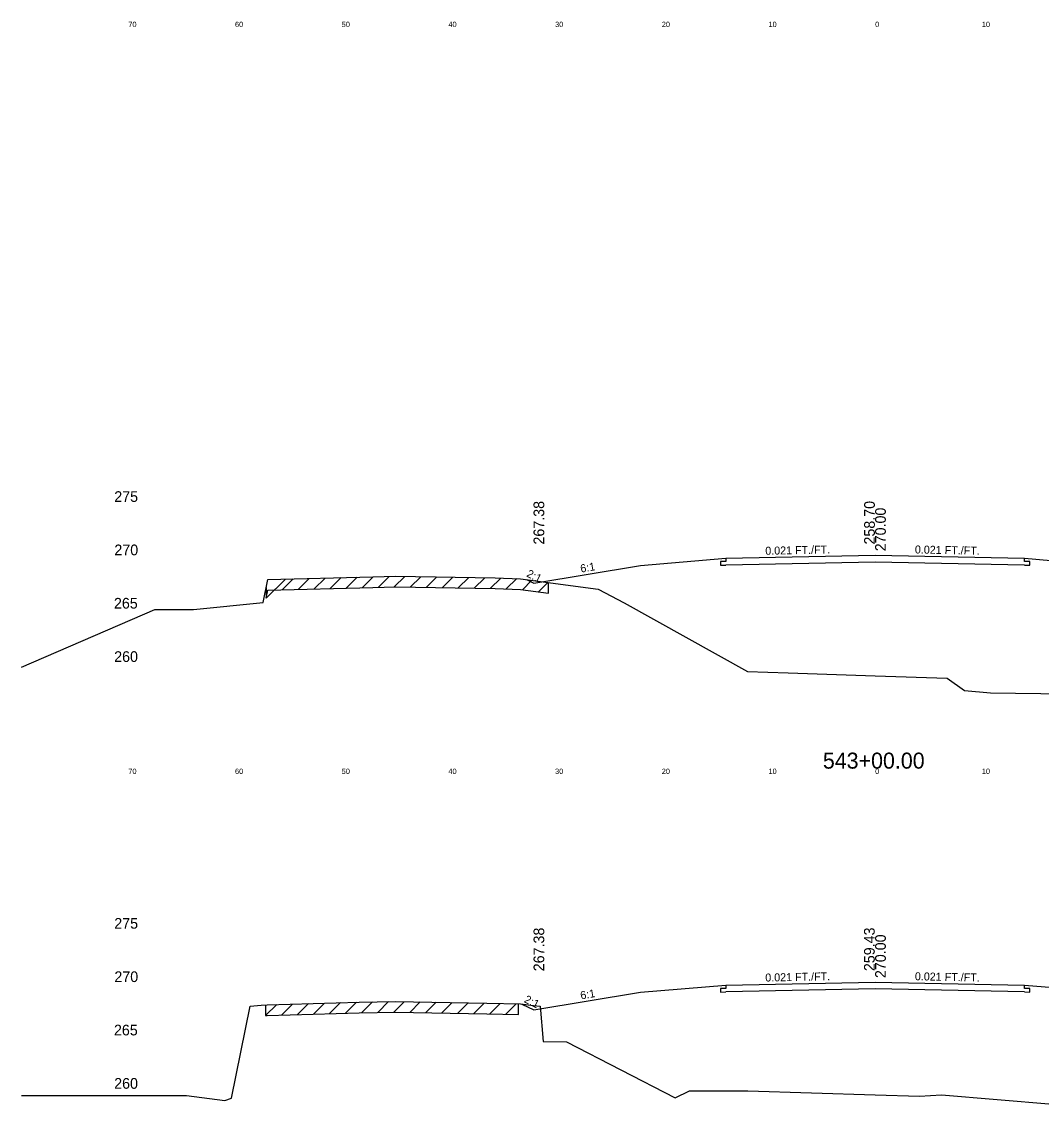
# Model space of a CAD drawing. Extents: x 1000 to 1162, y 999 to 8520.
# Drawn here: x 1000 to 1095.6, y 6418.5 to 6520 of the extents above; entities that cross this region are included whole.
import ezdxf

# ---------------------------------------------------------------- set-up
doc = ezdxf.new("R2010")
doc.units = 0
for name, color, linetype in [('Level 10', 7, 'Continuous'), ('Level 11', 7, 'Continuous'), ('Level 12', 7, 'Continuous'), ('Level 3', 7, 'Continuous'), ('Level 32', 7, 'Continuous'), ('Level 33', 7, 'Continuous'), ('Level 56', 7, 'Continuous'), ('Level 59', 7, 'Continuous'), ('Level 6', 7, 'Continuous'), ('Level 60', 7, 'Continuous'), ('Level 61', 7, 'Continuous'), ('Level 7', 7, 'Continuous')]:
    doc.layers.add(name, color=color, linetype=linetype)

msp = doc.modelspace()

# ---------------------------------------------------------------- linework, layer by layer
at = {"layer": 'Level 11'}
for p, q in [((1066, 6469.41), (1065.5, 6469.4)), ((1065.5, 6469.4), (1065.5, 6469.06)), ((1065.5, 6469.06), (1066, 6469.07)), ((1066, 6469.71), (1066, 6469.41)), ((1094, 6469.41), (1094, 6469.71)), ((1094.5, 6469.4), (1094, 6469.41)), ((1094, 6469.07), (1094.5, 6469.06)), ((1094.5, 6469.06), (1094.5, 6469.4)), ((1066, 6429.41), (1065.5, 6429.4)), ((1065.5, 6429.4), (1065.5, 6429.06)), ((1066, 6429.71), (1066, 6429.41)), ((1094, 6429.41), (1094, 6429.71)), ((1094.5, 6429.4), (1094, 6429.41)), ((1094.5, 6429.06), (1094.5, 6429.4)), ((1065.5, 6429.06), (1066, 6429.07)), ((1094, 6429.07), (1094.5, 6429.06))]:
    msp.add_line(p, q, dxfattribs=at)
at = {"layer": 'Level 12'}
for p, q in [((1080, 6469.36), (1066, 6469.07)), ((1094, 6469.07), (1080, 6469.36)), ((1080, 6429.36), (1066, 6429.07)), ((1094, 6429.07), (1080, 6429.36))]:
    msp.add_line(p, q, dxfattribs=at)
at = {"layer": 'Level 59'}
for p, q in [((1066, 6469.71), (1080, 6470)), ((1080, 6470), (1094, 6469.71)), ((1066, 6429.71), (1080, 6430)), ((1080, 6430), (1094, 6429.71))]:
    msp.add_line(p, q, dxfattribs=at)
at = {"layer": 'Level 6'}
for p, q in [((1058, 6469.04), (1066, 6469.71)), ((1094, 6469.71), (1102, 6469.04)), ((1058, 6429.04), (1066, 6429.71)), ((1094, 6429.71), (1102, 6429.04))]:
    msp.add_line(p, q, dxfattribs=at)
at = {"layer": 'Level 60'}
for p, q in [((1022.65, 6465.57), (1023.08, 6467.73)), ((1023.08, 6467.73), (1032.92, 6467.97)), ((1032.92, 6467.97), (1035.03, 6468.03)), ((1035.03, 6468.03), (1044.39, 6467.87)), ((1044.39, 6467.87), (1046.76, 6467.79)), ((1046.76, 6467.79), (1054.05, 6466.81)), ((1054.05, 6466.81), (1056.48, 6465.55)), ((1000, 6459.5), (1012.49, 6464.92)), ((1012.49, 6464.92), (1016.12, 6464.92)), ((1016.12, 6464.92), (1022.65, 6465.57)), ((1056.48, 6465.55), (1068.04, 6459.1)), ((1068.04, 6459.1), (1071.84, 6458.97)), ((1071.84, 6458.97), (1080, 6458.7)), ((1080, 6458.7), (1086.74, 6458.48)), ((1086.74, 6458.48), (1088.39, 6457.33)), ((1088.39, 6457.33), (1090.82, 6457.11)), ((1090.82, 6457.11), (1104.03, 6456.95)), ((1031.63, 6428.12), (1035, 6428.18)), ((1035, 6428.18), (1043.59, 6428.03)), ((1019.66, 6419.11), (1021.41, 6427.74)), ((1021.41, 6427.74), (1022.46, 6427.82)), ((1022.46, 6427.82), (1023.02, 6427.86)), ((1023.02, 6427.86), (1031.63, 6428.12)), ((1043.59, 6428.03), (1046.76, 6427.96)), ((1046.76, 6427.96), (1047.99, 6427.79)), ((1047.99, 6427.79), (1048.6, 6427.75)), ((1048.6, 6427.75), (1048.88, 6424.42)), ((1048.88, 6424.42), (1051.07, 6424.41)), ((1051.07, 6424.41), (1061.26, 6419.15)), ((1000, 6419.36), (1000.4, 6419.37)), ((1000.4, 6419.37), (1015.44, 6419.37)), ((1015.44, 6419.37), (1019.04, 6418.9)), ((1019.04, 6418.9), (1019.66, 6419.11)), ((1061.26, 6419.15), (1062.59, 6419.81)), ((1062.59, 6419.81), (1068.08, 6419.79)), ((1068.08, 6419.79), (1080, 6419.43)), ((1080, 6419.43), (1084.15, 6419.3)), ((1084.15, 6419.3), (1086.21, 6419.43)), ((1086.21, 6419.43), (1096.66, 6418.54))]:
    msp.add_line(p, q, dxfattribs=at)
at = {"layer": 'Level 61'}
for p, q in [((1024.72, 6467.77), (1022.93, 6465.98)), ((1025.46, 6467.79), (1024.43, 6466.76)), ((1026.96, 6467.83), (1025.93, 6466.8)), ((1028.46, 6467.86), (1027.43, 6466.84)), ((1029.96, 6467.9), (1028.93, 6466.87)), ((1031.46, 6467.94), (1030.43, 6466.91)), ((1032.96, 6467.97), (1031.93, 6466.95)), ((1034.46, 6468.02), (1033.43, 6466.99)), ((1035.92, 6468.02), (1034.93, 6467.03)), ((1037.42, 6467.99), (1036.43, 6467.01)), ((1038.92, 6467.97), (1037.93, 6466.98)), ((1040.42, 6467.94), (1039.43, 6466.96)), ((1041.92, 6467.91), (1040.93, 6466.93)), ((1043.42, 6467.89), (1042.43, 6466.9)), ((1044.91, 6467.85), (1043.93, 6466.88)), ((1046.4, 6467.81), (1045.43, 6466.84)), ((1022.93, 6466.98), (1022.93, 6465.98)), ((1022.93, 6465.98), (1023.08, 6466.73)), ((1023.08, 6466.73), (1032.92, 6466.97)), ((1032.92, 6466.97), (1035.03, 6467.03)), ((1035.03, 6467.03), (1044.39, 6466.87)), ((1044.39, 6466.87), (1046.76, 6466.79)), ((1046.76, 6466.79), (1049.37, 6466.44)), ((1047.81, 6467.65), (1046.93, 6466.77)), ((1049.31, 6467.45), (1048.43, 6466.57)), ((1049.37, 6466.44), (1049.37, 6467.44)), ((1032.89, 6428.14), (1031.87, 6427.12)), ((1034.39, 6428.17), (1033.37, 6427.15)), ((1035.86, 6428.16), (1034.87, 6427.17)), ((1037.35, 6428.14), (1036.37, 6427.15)), ((1023.91, 6427.89), (1022.87, 6426.85)), ((1022.87, 6427.85), (1022.87, 6426.85)), ((1023.02, 6426.86), (1031.63, 6427.12)), ((1025.4, 6427.93), (1024.37, 6426.9)), ((1026.9, 6427.98), (1025.87, 6426.95)), ((1028.4, 6428.02), (1027.37, 6426.99)), ((1029.9, 6428.07), (1028.87, 6427.04)), ((1031.4, 6428.11), (1030.37, 6427.08)), ((1031.63, 6427.12), (1035, 6427.18)), ((1035, 6427.18), (1043.59, 6427.03)), ((1038.85, 6428.11), (1037.87, 6427.13)), ((1040.35, 6428.09), (1039.37, 6427.1)), ((1041.85, 6428.06), (1040.87, 6427.08)), ((1043.35, 6428.03), (1042.37, 6427.05)), ((1044.85, 6428), (1043.87, 6427.02)), ((1046.35, 6427.97), (1045.37, 6426.99)), ((1046.56, 6426.96), (1046.56, 6427.96)), ((1022.87, 6426.85), (1023.02, 6426.86)), ((1043.59, 6427.03), (1046.56, 6426.96))]:
    msp.add_line(p, q, dxfattribs=at)
at = {"layer": 'Level 7'}
for p, q in [((1048, 6467.38), (1058, 6469.04)), ((1047.31, 6467.72), (1048, 6467.38)), ((1048, 6427.38), (1058, 6429.04)), ((1046.87, 6427.94), (1048, 6427.38))]:
    msp.add_line(p, q, dxfattribs=at)

# ---------------------------------------------------------------- texts
at = {"layer": 'Level 10'}
for s, p in [('258.70', (1079.97, 6471)), ('259.43', (1079.96, 6431.02))]:
    msp.add_text(s, height=1, rotation=90, dxfattribs=at).set_placement(p)
at = {"layer": 'Level 11'}
for s, p in [(' 275', (1008.31, 6475)), (' 270', (1008.32, 6470)), (' 265', (1008.28, 6465)), (' 260', (1008.3, 6460)), (' 275', (1008.31, 6435)), (' 270', (1008.32, 6430)), (' 265', (1008.28, 6425)), (' 260', (1008.3, 6420))]:
    msp.add_text(s, height=1, dxfattribs=at).set_placement(p)
at = {"layer": 'Level 3'}
msp.add_text('543+00.00', height=1.5, dxfattribs=at).set_placement((1075.1, 6450))
at = {"layer": 'Level 32'}
for s, rotation, p in [('0.021 FT./FT.', 1.1916, (1069.71, 6470.04)), ('0.021 FT./FT.', 358.8084, (1083.72, 6470.17)), ('6:1', 9.4623, (1052.43, 6468.37)), ('2:1', 333.435, (1047.26, 6468.03)), ('0.021 FT./FT.', 1.1916, (1069.71, 6430.04)), ('0.021 FT./FT.', 358.8084, (1083.72, 6430.17)), ('6:1', 9.4623, (1052.43, 6428.37)), ('2:1', 333.435, (1047.04, 6428.14))]:
    msp.add_text(s, height=0.75, rotation=rotation, dxfattribs=at).set_placement(p)
at = {"layer": 'Level 33'}
for p in [(1048.98, 6471), (1048.98, 6431.01)]:
    msp.add_text('267.38', height=1, rotation=90, dxfattribs=at).set_placement(p)
at = {"layer": 'Level 56'}
for s, p in [('70', (1010, 6519.5)), ('60', (1020, 6519.5)), ('50', (1030, 6519.5)), ('40', (1040, 6519.5)), ('30', (1050, 6519.5)), ('20', (1060, 6519.5)), ('10', (1070, 6519.5)), ('0', (1080, 6519.5)), ('10', (1090, 6519.5)), ('70', (1010, 6449.5)), ('60', (1020, 6449.5)), ('50', (1030, 6449.5)), ('40', (1040, 6449.5)), ('30', (1050, 6449.5)), ('20', (1060, 6449.5)), ('10', (1070, 6449.5)), ('0', (1080, 6449.5)), ('10', (1090, 6449.5))]:
    msp.add_text(s, height=0.5, dxfattribs=at).set_placement(p)
at = {"layer": 'Level 59'}
for p in [(1081, 6470), (1081, 6430)]:
    msp.add_text(' 270.00', height=1, rotation=90, dxfattribs=at).set_placement(p)

doc.saveas('drawing.dxf')
